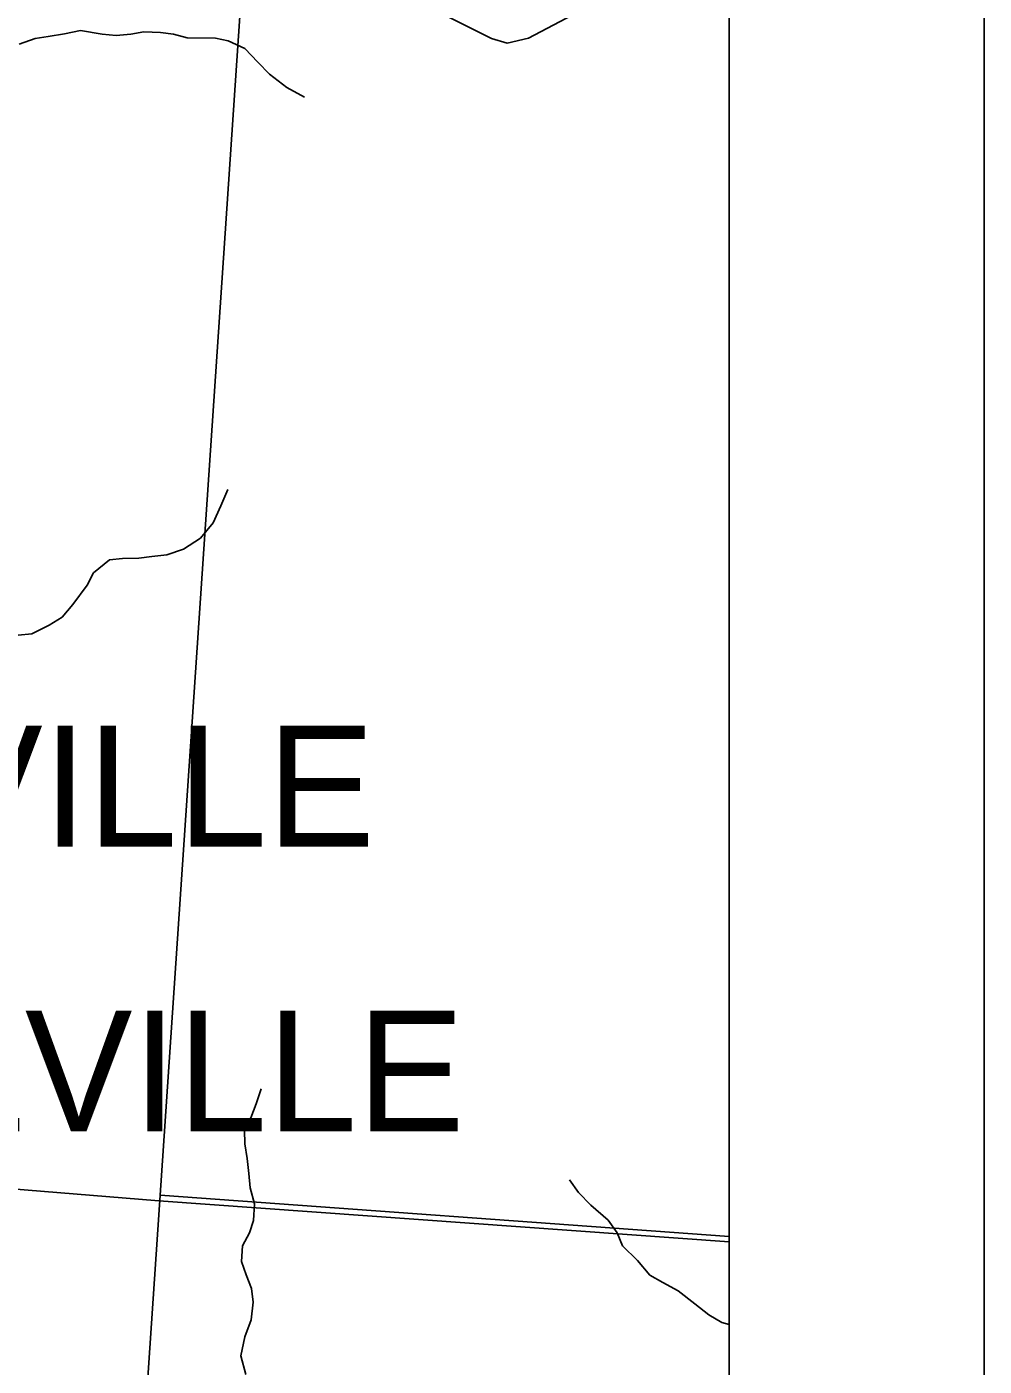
# Model space of a CAD drawing. Extents: x 0 to 42.5, y 0 to 22.
# Drawn here: x 8.624 to 9, y 15.489 to 16.014 of the extents above; entities that cross this region are included whole.
import ezdxf

# ---------------------------------------------------------------- set-up
doc = ezdxf.new("R2010")
doc.units = 0
for name, color, linetype in [('GM_X_Corporation_Text', 7, 'Continuous'), ('GM_X_County_Road', 7, 'Continuous'), ('GM_X_Interchange_Ramps', 7, 'Continuous'), ('GM_X_Minor_River', 7, 'Continuous'), ('GM_X_Unincorporated', 7, 'Continuous'), ('SH_Cut_Line', 7, 'Continuous'), ('SH_Data', 7, 'Continuous')]:
    doc.layers.add(name, color=color, linetype=linetype)

msp = doc.modelspace()

# ---------------------------------------------------------------- linework, layer by layer
at = {"layer": 'GM_X_County_Road'}
msp.add_lwpolyline([(8.79021, 16.01759), (8.80679, 16.00936), (8.81288, 16.00751), (8.82122, 16.00948), (8.84828, 16.02374)], dxfattribs=at)
at = {"layer": 'GM_X_Interchange_Ramps'}
msp.add_lwpolyline([(8.24781, 16.59008), (8.17933, 15.79111), (8.17776, 15.76158), (8.17561, 15.72139), (8.1727, 15.66691), (8.17075, 15.63044), (8.16995, 15.61544), (8.16884, 15.59509), (8.29687, 15.58461), (8.30432, 15.58399), (8.32394, 15.58239), (8.67633, 15.55354), (8.9, 15.53758), (8.9, 19.05381)], dxfattribs=at)
msp.add_lwpolyline([(8.06989, 14.1), (8.9, 14.1), (8.9, 15.53758), (8.67633, 15.55354), (8.32394, 15.58239), (8.30432, 15.58399), (8.29687, 15.58461), (8.16884, 15.59509), (8.1568, 15.41315), (8.09551, 14.48695), (8.07289, 14.12804), (8.07009, 14.10263)], close=True, dxfattribs=at)
at = {"layer": 'GM_X_Minor_River'}
for p, q in [((8.62772, 16.00942), (8.63284, 16.01015)), ((8.63284, 16.01015), (8.63928, 16.01124)), ((8.63928, 16.01124), (8.64554, 16.01253)), ((8.64554, 16.01253), (8.65405, 16.01115)), ((8.65405, 16.01115), (8.65954, 16.01054)), ((8.65954, 16.01054), (8.66522, 16.01107)), ((8.66522, 16.01107), (8.67034, 16.01199)), ((8.67034, 16.01199), (8.67697, 16.01176)), ((8.67697, 16.01176), (8.68208, 16.01116)), ((8.68208, 16.01116), (8.68737, 16.0096)), ((8.68737, 16.0096), (8.69854, 16.00953)), ((8.62146, 16.00719), (8.62772, 16.00942)), ((8.69854, 16.00953), (8.70345, 16.00855)), ((8.70345, 16.00855), (8.71006, 16.00547)), ((8.71006, 16.00547), (8.71513, 16.00013)), ((8.71513, 16.00013), (8.71964, 15.99536)), ((8.71964, 15.99536), (8.72642, 15.9902)), ((8.72642, 15.9902), (8.7334, 15.98636)), ((8.70062, 15.82613), (8.70331, 15.83256)), ((8.69754, 15.81952), (8.70062, 15.82613)), ((8.69257, 15.81348), (8.69754, 15.81952)), ((8.68591, 15.80916), (8.69257, 15.81348)), ((8.65063, 15.79991), (8.65691, 15.80499)), ((8.65691, 15.80499), (8.66203, 15.80552)), ((8.66203, 15.80552), (8.66847, 15.80567)), ((8.66847, 15.80567), (8.67358, 15.80621)), ((8.67358, 15.80621), (8.67946, 15.80693)), ((8.67946, 15.80693), (8.68591, 15.80916)), ((8.64813, 15.79499), (8.65063, 15.79991)), ((8.64259, 15.78744), (8.64813, 15.79499)), ((8.63838, 15.78254), (8.64259, 15.78744)), ((8.62641, 15.77598), (8.63325, 15.77935)), ((8.63325, 15.77935), (8.63838, 15.78254)), ((8.6211, 15.77544), (8.62641, 15.77598)), ((8.71444, 15.59165), (8.71638, 15.59751)), ((8.71232, 15.58616), (8.71444, 15.59165)), ((8.70982, 15.58125), (8.71232, 15.58616)), ((8.70997, 15.57594), (8.70982, 15.58125)), ((8.71088, 15.57024), (8.70997, 15.57594)), ((8.71159, 15.56436), (8.71088, 15.57024)), ((8.71212, 15.55866), (8.71159, 15.56436)), ((8.71378, 15.55239), (8.71212, 15.55866)), ((8.84086, 15.55688), (8.8373, 15.56184)), ((8.84575, 15.55192), (8.84086, 15.55688)), ((8.71335, 15.54595), (8.71378, 15.55239)), ((8.85253, 15.546), (8.84575, 15.55192)), ((8.7118, 15.54103), (8.71335, 15.54595)), ((8.85609, 15.54104), (8.85253, 15.546)), ((8.70912, 15.53593), (8.7118, 15.54103)), ((8.85813, 15.53591), (8.85609, 15.54104)), ((8.70869, 15.52986), (8.70912, 15.53593)), ((8.86396, 15.53018), (8.85813, 15.53591)), ((8.71055, 15.52454), (8.70869, 15.52986)), ((8.86884, 15.52446), (8.86396, 15.53018)), ((8.71259, 15.51922), (8.71055, 15.52454)), ((8.87393, 15.52158), (8.86884, 15.52446)), ((8.87997, 15.51832), (8.87393, 15.52158)), ((8.71331, 15.5139), (8.71259, 15.51922)), ((8.88656, 15.51316), (8.87997, 15.51832)), ((8.7125, 15.50689), (8.71331, 15.5139)), ((8.89202, 15.50895), (8.88656, 15.51316)), ((8.70999, 15.50027), (8.7125, 15.50689)), ((8.89711, 15.50588), (8.89202, 15.50895)), ((8.9, 15.50512), (8.89711, 15.50588)), ((8.70843, 15.49288), (8.70999, 15.50027)), ((8.71045, 15.48547), (8.70843, 15.49288))]:
    msp.add_line(p, q, dxfattribs=at)
at = {"layer": 'GM_X_Unincorporated'}
for points in [[(8.9, 15.5396), (8.9, 16.04975), (8.711, 16.06279), (8.67682, 15.55582)], [(8.9, 15.05443), (8.9, 15.5396), (8.67682, 15.55582), (8.64401, 15.07062)]]:
    msp.add_lwpolyline(points, close=True, dxfattribs=at)
at = {"layer": 'SH_Cut_Line'}
msp.add_lwpolyline([(8.24781, 16.59008), (8.17933, 15.79111), (8.17776, 15.76158), (8.17561, 15.72139), (8.1727, 15.66691), (8.17075, 15.63044), (8.16995, 15.61544), (8.16884, 15.59509), (8.1568, 15.41315), (8.09551, 14.48695), (8.07289, 14.12804), (8.07009, 14.10263), (8.06989, 14.1), (8.9, 14.1), (8.9, 19.05381)], dxfattribs=at)
at = {"layer": 'SH_Data'}
for p, q in [((9, 21), (9, 14)), ((8.9, 20.9), (8.9, 14.1))]:
    msp.add_line(p, q, dxfattribs=at)

# ---------------------------------------------------------------- texts
at = {"layer": 'GM_X_Corporation_Text'}
for p in [(8.34215, 15.69254), (8.37738, 15.58087)]:
    msp.add_text('LAURELVILLE', height=0.0473485, rotation=0, dxfattribs=at).set_placement(p)

doc.saveas('drawing.dxf')
